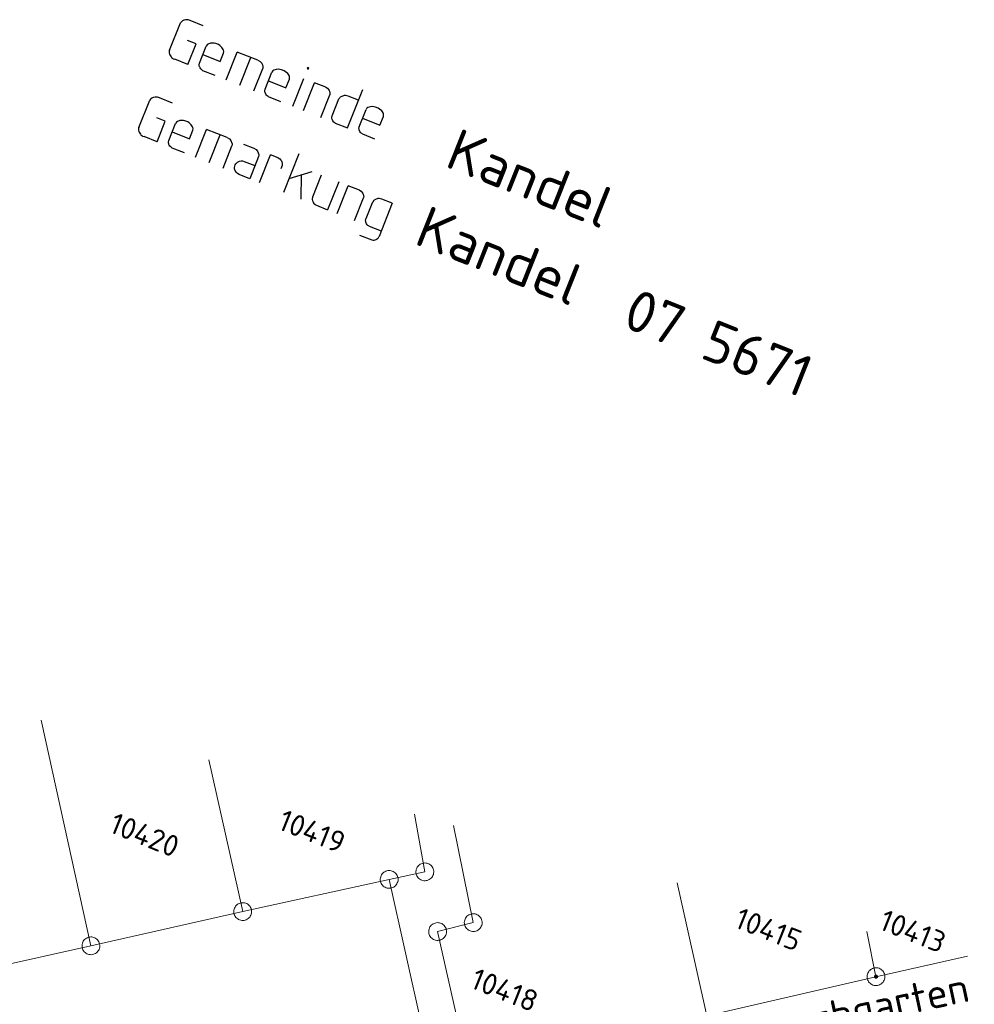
# Model space of a CAD drawing. Header units: metres. Extents: x 3425540 to 3446143, y 5432760 to 5444637.
# Tile 366 of 656: x 3441005 to 3441085, y 5438333 to 5438415. Entities that reach past the tile are written whole.
import ezdxf
from ezdxf.enums import TextEntityAlignment as Align

# ---------------------------------------------------------------- set-up
doc = ezdxf.new("R2010")
doc.units = ezdxf.units.M
for name, color, linetype, lineweight in [('B_Bestand', 9, 'Continuous', 18), ('B_Flurgrenzen', 9, 'Continuous', 18), ('B_Kilometrierung', 9, 'Continuous', 25), ('Bestand Kabeltröge', 9, 'Continuous', 18)]:
    doc.layers.add(name, color=color, linetype=linetype, lineweight=lineweight)
doc.styles.get("Standard").update_dxf_attribs({"font": 'isocpeur.ttf'})

msp = doc.modelspace()

# ---------------------------------------------------------------- linework, layer by layer
at = {"layer": 'B_Flurgrenzen'}
for p, q in [((3441010.593, 5438337.491), (3441006.409, 5438356.485)), ((3441023.359, 5438340.37), (3441020.516, 5438353.145)), ((3441038.682, 5438343.713), (3441037.818, 5438348.553)), ((3441042.754, 5438339.443), (3441041.083, 5438347.626)), ((3441035.686, 5438343.079), (3441023.359, 5438340.37)), ((3441035.686, 5438343.079), (3441038.682, 5438343.713)), ((3441039.85, 5438324.316), (3441035.686, 5438343.079)), ((3441062.409, 5438331.611), (3441059.92, 5438342.785)), ((3441023.359, 5438340.37), (3441010.593, 5438337.491)), ((3441039.758, 5438338.694), (3441042.754, 5438339.443)), ((3441042.19, 5438327.865), (3441039.758, 5438338.694)), ((3441076.638, 5438334.895), (3441075.876, 5438338.694)), ((3441010.593, 5438337.491), (3440992.044, 5438333.342)), ((3441076.638, 5438334.895), (3441084.344, 5438336.619)), ((3441062.409, 5438331.611), (3441076.638, 5438334.895))]:
    msp.add_line(p, q, dxfattribs=at)
for points in [[(3441039.414, 5438343.875), (3441039.388, 5438343.966), (3441039.352, 5438344.048), (3441039.303, 5438344.134), (3441039.244, 5438344.206), (3441039.176, 5438344.269), (3441039.102, 5438344.332), (3441039.024, 5438344.381), (3441038.938, 5438344.417), (3441038.847, 5438344.445), (3441038.754, 5438344.455), (3441038.662, 5438344.459), (3441038.568, 5438344.45), (3441038.475, 5438344.429), (3441038.386, 5438344.398), (3441038.304, 5438344.355), (3441038.224, 5438344.307), (3441038.154, 5438344.244), (3441038.09, 5438344.175), (3441038.041, 5438344.098), (3441037.999, 5438344.01), (3441037.964, 5438343.924), (3441037.942, 5438343.834), (3441037.933, 5438343.735), (3441037.935, 5438343.645), (3441037.949, 5438343.551), (3441037.976, 5438343.46), (3441038.012, 5438343.378), (3441038.061, 5438343.292), (3441038.119, 5438343.22), (3441038.188, 5438343.156), (3441038.262, 5438343.094), (3441038.339, 5438343.045), (3441038.426, 5438343.009), (3441038.517, 5438342.981), (3441038.61, 5438342.971), (3441038.701, 5438342.967), (3441038.796, 5438342.976), (3441038.888, 5438342.997), (3441038.978, 5438343.028), (3441039.059, 5438343.071), (3441039.14, 5438343.118), (3441039.21, 5438343.182), (3441039.274, 5438343.251), (3441039.323, 5438343.328), (3441039.364, 5438343.416), (3441039.4, 5438343.502), (3441039.422, 5438343.592), (3441039.431, 5438343.691), (3441039.429, 5438343.781), (3441039.414, 5438343.875)], [(3441036.418, 5438343.241), (3441036.392, 5438343.332), (3441036.356, 5438343.414), (3441036.307, 5438343.5), (3441036.248, 5438343.572), (3441036.18, 5438343.635), (3441036.106, 5438343.698), (3441036.028, 5438343.747), (3441035.942, 5438343.783), (3441035.851, 5438343.811), (3441035.758, 5438343.821), (3441035.666, 5438343.825), (3441035.572, 5438343.816), (3441035.479, 5438343.795), (3441035.39, 5438343.764), (3441035.308, 5438343.721), (3441035.228, 5438343.673), (3441035.158, 5438343.61), (3441035.094, 5438343.541), (3441035.045, 5438343.464), (3441035.003, 5438343.376), (3441034.968, 5438343.29), (3441034.946, 5438343.2), (3441034.937, 5438343.101), (3441034.939, 5438343.011), (3441034.953, 5438342.917), (3441034.98, 5438342.826), (3441035.016, 5438342.744), (3441035.065, 5438342.658), (3441035.123, 5438342.586), (3441035.192, 5438342.522), (3441035.266, 5438342.46), (3441035.343, 5438342.411), (3441035.43, 5438342.375), (3441035.521, 5438342.347), (3441035.614, 5438342.337), (3441035.705, 5438342.333), (3441035.8, 5438342.342), (3441035.892, 5438342.363), (3441035.982, 5438342.394), (3441036.063, 5438342.437), (3441036.144, 5438342.484), (3441036.214, 5438342.548), (3441036.278, 5438342.617), (3441036.327, 5438342.694), (3441036.368, 5438342.782), (3441036.404, 5438342.868), (3441036.426, 5438342.958), (3441036.435, 5438343.057), (3441036.433, 5438343.147), (3441036.418, 5438343.241)], [(3441024.091, 5438340.532), (3441024.065, 5438340.623), (3441024.029, 5438340.705), (3441023.98, 5438340.791), (3441023.921, 5438340.863), (3441023.853, 5438340.926), (3441023.779, 5438340.989), (3441023.701, 5438341.038), (3441023.615, 5438341.074), (3441023.524, 5438341.102), (3441023.431, 5438341.112), (3441023.339, 5438341.116), (3441023.245, 5438341.107), (3441023.152, 5438341.086), (3441023.063, 5438341.055), (3441022.981, 5438341.012), (3441022.901, 5438340.964), (3441022.831, 5438340.901), (3441022.767, 5438340.832), (3441022.718, 5438340.755), (3441022.676, 5438340.667), (3441022.641, 5438340.581), (3441022.619, 5438340.491), (3441022.61, 5438340.392), (3441022.612, 5438340.302), (3441022.626, 5438340.208), (3441022.653, 5438340.117), (3441022.689, 5438340.035), (3441022.738, 5438339.949), (3441022.796, 5438339.877), (3441022.865, 5438339.813), (3441022.939, 5438339.751), (3441023.016, 5438339.702), (3441023.103, 5438339.666), (3441023.194, 5438339.638), (3441023.287, 5438339.628), (3441023.378, 5438339.624), (3441023.473, 5438339.633), (3441023.565, 5438339.654), (3441023.655, 5438339.685), (3441023.736, 5438339.728), (3441023.817, 5438339.775), (3441023.887, 5438339.839), (3441023.951, 5438339.908), (3441024, 5438339.985), (3441024.041, 5438340.073), (3441024.077, 5438340.159), (3441024.099, 5438340.249), (3441024.108, 5438340.348), (3441024.106, 5438340.438), (3441024.091, 5438340.532)], [(3441043.486, 5438339.605), (3441043.46, 5438339.696), (3441043.424, 5438339.778), (3441043.375, 5438339.864), (3441043.316, 5438339.936), (3441043.248, 5438339.999), (3441043.174, 5438340.062), (3441043.096, 5438340.111), (3441043.01, 5438340.147), (3441042.919, 5438340.175), (3441042.826, 5438340.185), (3441042.734, 5438340.189), (3441042.64, 5438340.18), (3441042.547, 5438340.159), (3441042.458, 5438340.128), (3441042.376, 5438340.085), (3441042.296, 5438340.037), (3441042.226, 5438339.974), (3441042.162, 5438339.905), (3441042.113, 5438339.828), (3441042.071, 5438339.74), (3441042.036, 5438339.654), (3441042.014, 5438339.564), (3441042.005, 5438339.465), (3441042.007, 5438339.375), (3441042.021, 5438339.281), (3441042.048, 5438339.19), (3441042.084, 5438339.108), (3441042.133, 5438339.022), (3441042.191, 5438338.95), (3441042.26, 5438338.886), (3441042.334, 5438338.824), (3441042.411, 5438338.775), (3441042.498, 5438338.739), (3441042.589, 5438338.711), (3441042.682, 5438338.701), (3441042.773, 5438338.697), (3441042.868, 5438338.706), (3441042.96, 5438338.727), (3441043.05, 5438338.758), (3441043.131, 5438338.801), (3441043.212, 5438338.848), (3441043.282, 5438338.912), (3441043.346, 5438338.981), (3441043.395, 5438339.058), (3441043.436, 5438339.146), (3441043.472, 5438339.232), (3441043.494, 5438339.322), (3441043.503, 5438339.421), (3441043.501, 5438339.511), (3441043.486, 5438339.605)], [(3441040.49, 5438338.856), (3441040.464, 5438338.947), (3441040.428, 5438339.029), (3441040.379, 5438339.115), (3441040.32, 5438339.187), (3441040.252, 5438339.25), (3441040.178, 5438339.313), (3441040.1, 5438339.362), (3441040.014, 5438339.398), (3441039.923, 5438339.426), (3441039.83, 5438339.436), (3441039.738, 5438339.44), (3441039.644, 5438339.431), (3441039.551, 5438339.41), (3441039.462, 5438339.379), (3441039.38, 5438339.336), (3441039.3, 5438339.288), (3441039.23, 5438339.225), (3441039.166, 5438339.156), (3441039.117, 5438339.079), (3441039.075, 5438338.991), (3441039.04, 5438338.905), (3441039.018, 5438338.815), (3441039.009, 5438338.716), (3441039.011, 5438338.626), (3441039.025, 5438338.532), (3441039.052, 5438338.441), (3441039.088, 5438338.359), (3441039.137, 5438338.273), (3441039.195, 5438338.201), (3441039.264, 5438338.137), (3441039.338, 5438338.075), (3441039.415, 5438338.026), (3441039.502, 5438337.99), (3441039.593, 5438337.962), (3441039.686, 5438337.952), (3441039.777, 5438337.948), (3441039.872, 5438337.957), (3441039.964, 5438337.978), (3441040.054, 5438338.009), (3441040.135, 5438338.052), (3441040.216, 5438338.099), (3441040.286, 5438338.163), (3441040.35, 5438338.232), (3441040.399, 5438338.309), (3441040.44, 5438338.397), (3441040.476, 5438338.483), (3441040.498, 5438338.573), (3441040.507, 5438338.672), (3441040.505, 5438338.762), (3441040.49, 5438338.856)], [(3441011.325, 5438337.653), (3441011.299, 5438337.744), (3441011.263, 5438337.826), (3441011.214, 5438337.912), (3441011.155, 5438337.984), (3441011.087, 5438338.047), (3441011.013, 5438338.11), (3441010.935, 5438338.159), (3441010.849, 5438338.195), (3441010.758, 5438338.223), (3441010.665, 5438338.233), (3441010.573, 5438338.237), (3441010.479, 5438338.228), (3441010.386, 5438338.207), (3441010.297, 5438338.176), (3441010.215, 5438338.133), (3441010.135, 5438338.085), (3441010.065, 5438338.022), (3441010.001, 5438337.953), (3441009.952, 5438337.876), (3441009.91, 5438337.788), (3441009.875, 5438337.702), (3441009.853, 5438337.612), (3441009.844, 5438337.513), (3441009.846, 5438337.423), (3441009.86, 5438337.329), (3441009.887, 5438337.238), (3441009.923, 5438337.156), (3441009.972, 5438337.07), (3441010.03, 5438336.998), (3441010.099, 5438336.934), (3441010.173, 5438336.872), (3441010.25, 5438336.823), (3441010.337, 5438336.787), (3441010.428, 5438336.759), (3441010.521, 5438336.749), (3441010.612, 5438336.745), (3441010.707, 5438336.754), (3441010.799, 5438336.775), (3441010.889, 5438336.806), (3441010.97, 5438336.849), (3441011.051, 5438336.896), (3441011.121, 5438336.96), (3441011.185, 5438337.029), (3441011.234, 5438337.106), (3441011.275, 5438337.194), (3441011.311, 5438337.28), (3441011.333, 5438337.37), (3441011.342, 5438337.469), (3441011.34, 5438337.559), (3441011.325, 5438337.653)], [(3441077.37, 5438335.057), (3441077.344, 5438335.148), (3441077.308, 5438335.23), (3441077.259, 5438335.316), (3441077.2, 5438335.388), (3441077.132, 5438335.451), (3441077.058, 5438335.514), (3441076.98, 5438335.563), (3441076.894, 5438335.599), (3441076.803, 5438335.627), (3441076.71, 5438335.637), (3441076.618, 5438335.641), (3441076.524, 5438335.632), (3441076.431, 5438335.611), (3441076.342, 5438335.58), (3441076.26, 5438335.537), (3441076.18, 5438335.489), (3441076.11, 5438335.426), (3441076.046, 5438335.357), (3441075.997, 5438335.28), (3441075.955, 5438335.192), (3441075.92, 5438335.106), (3441075.898, 5438335.016), (3441075.889, 5438334.917), (3441075.891, 5438334.827), (3441075.905, 5438334.733), (3441075.932, 5438334.642), (3441075.968, 5438334.56), (3441076.017, 5438334.474), (3441076.075, 5438334.402), (3441076.144, 5438334.338), (3441076.218, 5438334.276), (3441076.295, 5438334.227), (3441076.382, 5438334.191), (3441076.473, 5438334.163), (3441076.566, 5438334.153), (3441076.657, 5438334.149), (3441076.752, 5438334.158), (3441076.844, 5438334.179), (3441076.934, 5438334.21), (3441077.015, 5438334.253), (3441077.096, 5438334.3), (3441077.166, 5438334.364), (3441077.23, 5438334.433), (3441077.279, 5438334.51), (3441077.32, 5438334.598), (3441077.356, 5438334.684), (3441077.378, 5438334.774), (3441077.387, 5438334.873), (3441077.385, 5438334.963), (3441077.37, 5438335.057)], [(3441076.76, 5438334.922), (3441076.756, 5438334.937), (3441076.75, 5438334.952), (3441076.742, 5438334.965), (3441076.732, 5438334.977), (3441076.721, 5438334.989), (3441076.709, 5438334.998), (3441076.695, 5438335.006), (3441076.681, 5438335.012), (3441076.666, 5438335.017), (3441076.65, 5438335.02), (3441076.635, 5438335.02), (3441076.619, 5438335.019), (3441076.604, 5438335.015), (3441076.589, 5438335.01), (3441076.575, 5438335.003), (3441076.562, 5438334.994), (3441076.55, 5438334.983), (3441076.54, 5438334.972), (3441076.53, 5438334.959), (3441076.523, 5438334.945), (3441076.519, 5438334.93), (3441076.515, 5438334.915), (3441076.513, 5438334.9), (3441076.514, 5438334.884), (3441076.516, 5438334.868), (3441076.52, 5438334.853), (3441076.527, 5438334.838), (3441076.535, 5438334.825), (3441076.544, 5438334.813), (3441076.555, 5438334.801), (3441076.567, 5438334.792), (3441076.581, 5438334.784), (3441076.595, 5438334.778), (3441076.611, 5438334.773), (3441076.626, 5438334.77), (3441076.642, 5438334.77), (3441076.657, 5438334.771), (3441076.673, 5438334.775), (3441076.688, 5438334.78), (3441076.701, 5438334.787), (3441076.714, 5438334.796), (3441076.726, 5438334.807), (3441076.737, 5438334.818), (3441076.746, 5438334.831), (3441076.753, 5438334.845), (3441076.758, 5438334.86), (3441076.762, 5438334.875), (3441076.763, 5438334.89), (3441076.763, 5438334.906), (3441076.76, 5438334.922)], [(3441076.736, 5438334.917), (3441076.732, 5438334.93), (3441076.726, 5438334.943), (3441076.719, 5438334.954), (3441076.71, 5438334.965), (3441076.699, 5438334.975), (3441076.675, 5438334.989), (3441076.662, 5438334.993), (3441076.648, 5438334.995), (3441076.634, 5438334.995), (3441076.62, 5438334.994), (3441076.606, 5438334.99), (3441076.593, 5438334.985), (3441076.581, 5438334.978), (3441076.57, 5438334.969), (3441076.561, 5438334.959), (3441076.553, 5438334.948), (3441076.546, 5438334.935), (3441076.541, 5438334.922), (3441076.538, 5438334.908), (3441076.538, 5438334.894), (3441076.539, 5438334.88), (3441076.542, 5438334.867), (3441076.546, 5438334.854), (3441076.553, 5438334.841), (3441076.562, 5438334.83), (3441076.571, 5438334.82), (3441076.583, 5438334.811), (3441076.595, 5438334.805), (3441076.608, 5438334.8), (3441076.622, 5438334.796), (3441076.635, 5438334.795), (3441076.649, 5438334.796), (3441076.664, 5438334.798), (3441076.677, 5438334.803), (3441076.689, 5438334.809), (3441076.701, 5438334.816), (3441076.711, 5438334.825), (3441076.72, 5438334.836), (3441076.727, 5438334.848), (3441076.733, 5438334.862), (3441076.736, 5438334.875), (3441076.738, 5438334.889), (3441076.738, 5438334.903), (3441076.736, 5438334.917)], [(3441076.712, 5438334.911), (3441076.709, 5438334.923), (3441076.703, 5438334.934), (3441076.696, 5438334.944), (3441076.688, 5438334.952), (3441076.677, 5438334.96), (3441076.667, 5438334.965), (3441076.655, 5438334.969), (3441076.643, 5438334.971), (3441076.631, 5438334.97), (3441076.619, 5438334.968), (3441076.608, 5438334.964), (3441076.597, 5438334.958), (3441076.587, 5438334.951), (3441076.578, 5438334.942), (3441076.572, 5438334.932), (3441076.567, 5438334.921), (3441076.564, 5438334.909), (3441076.562, 5438334.896), (3441076.563, 5438334.884), (3441076.565, 5438334.873), (3441076.57, 5438334.862), (3441076.576, 5438334.851), (3441076.584, 5438334.842), (3441076.593, 5438334.834), (3441076.604, 5438334.827), (3441076.615, 5438334.822), (3441076.627, 5438334.82), (3441076.652, 5438334.82), (3441076.663, 5438334.824), (3441076.674, 5438334.828), (3441076.685, 5438334.835), (3441076.694, 5438334.844), (3441076.701, 5438334.852), (3441076.707, 5438334.864), (3441076.711, 5438334.875), (3441076.713, 5438334.887), (3441076.714, 5438334.9), (3441076.712, 5438334.911)], [(3441076.688, 5438334.906), (3441076.685, 5438334.915), (3441076.68, 5438334.924), (3441076.673, 5438334.932), (3441076.666, 5438334.938), (3441076.657, 5438334.942), (3441076.647, 5438334.945), (3441076.637, 5438334.946), (3441076.627, 5438334.945), (3441076.618, 5438334.942), (3441076.609, 5438334.937), (3441076.601, 5438334.93), (3441076.595, 5438334.923), (3441076.591, 5438334.914), (3441076.588, 5438334.904), (3441076.587, 5438334.894), (3441076.588, 5438334.884), (3441076.591, 5438334.875), (3441076.596, 5438334.866), (3441076.603, 5438334.858), (3441076.61, 5438334.852), (3441076.619, 5438334.848), (3441076.629, 5438334.845), (3441076.639, 5438334.844), (3441076.649, 5438334.845), (3441076.659, 5438334.848), (3441076.668, 5438334.853), (3441076.675, 5438334.86), (3441076.682, 5438334.867), (3441076.686, 5438334.876), (3441076.689, 5438334.886), (3441076.689, 5438334.896), (3441076.688, 5438334.906)], [(3441076.664, 5438334.901), (3441076.662, 5438334.907), (3441076.657, 5438334.913), (3441076.651, 5438334.918), (3441076.645, 5438334.921), (3441076.63, 5438334.921), (3441076.624, 5438334.917), (3441076.618, 5438334.913), (3441076.614, 5438334.907), (3441076.612, 5438334.9), (3441076.611, 5438334.893), (3441076.613, 5438334.885), (3441076.616, 5438334.879), (3441076.622, 5438334.874), (3441076.627, 5438334.87), (3441076.635, 5438334.869), (3441076.642, 5438334.869), (3441076.648, 5438334.871), (3441076.655, 5438334.874), (3441076.66, 5438334.88), (3441076.663, 5438334.886), (3441076.665, 5438334.894), (3441076.664, 5438334.901)]]:
    msp.add_lwpolyline(points, dxfattribs=at)
at = {"layer": 'B_Kilometrierung'}
for p, q in [((3441017.209, 5438412.835), (3441018.125, 5438415.139)), ((3441020.039, 5438414.882), (3441018.938, 5438415.32)), ((3441019.438, 5438413.371), (3441018.721, 5438413.657)), ((3441018.746, 5438411.631), (3441019.438, 5438413.371)), ((3441019.725, 5438411.745), (3441020.296, 5438413.179)), ((3441021.971, 5438410.348), (3441022.898, 5438412.677)), ((3441024.639, 5438411.985), (3441022.898, 5438412.677)), ((3441018.746, 5438411.631), (3441017.645, 5438412.068)), ((3441023.124, 5438409.889), (3441024.05, 5438412.219)), ((3441019.987, 5438411.137), (3441021.011, 5438410.729)), ((3441024.301, 5438409.421), (3441025.044, 5438411.29)), ((3441025.255, 5438409.546), (3441025.825, 5438410.979)), ((3441027.578, 5438408.118), (3441028.505, 5438410.447)), ((3441028.474, 5438407.761), (3441029.401, 5438410.091)), ((3441030.348, 5438409.714), (3441029.401, 5438410.091)), ((3441032.173, 5438406.29), (3441033.466, 5438409.541)), ((3441014.622, 5438406.331), (3441015.538, 5438408.635)), ((3441017.452, 5438408.378), (3441016.351, 5438408.816)), ((3441025.517, 5438408.937), (3441026.541, 5438408.53)), ((3441029.933, 5438407.181), (3441030.687, 5438409.075)), ((3441030.887, 5438407.305), (3441031.457, 5438408.739)), ((3441033.1, 5438408.619), (3441032.229, 5438408.966)), ((3441033.166, 5438406.399), (3441033.736, 5438407.833)), ((3441016.851, 5438406.867), (3441016.134, 5438407.153)), ((3441016.159, 5438405.127), (3441016.851, 5438406.867)), ((3441017.138, 5438405.241), (3441017.709, 5438406.675)), ((3441019.384, 5438403.844), (3441020.311, 5438406.173)), ((3441022.052, 5438405.481), (3441020.311, 5438406.173)), ((3441031.149, 5438406.697), (3441032.173, 5438406.29)), ((3441016.159, 5438405.127), (3441015.058, 5438405.564)), ((3441020.537, 5438403.385), (3441021.463, 5438405.715)), ((3441033.428, 5438405.791), (3441034.452, 5438405.384)), ((3441017.4, 5438404.633), (3441018.424, 5438404.225)), ((3441021.714, 5438402.917), (3441022.457, 5438404.786)), ((3441024.773, 5438401.7), (3441025.7, 5438404.03)), ((3441026.34, 5438403.775), (3441025.7, 5438404.03)), ((3441026.809, 5438400.891), (3441028.102, 5438404.142)), ((3441026.679, 5438403.136), (3441026.567, 5438402.855)), ((3441027.267, 5438402.043), (3441029.194, 5438402.64)), ((3441028.268, 5438400.31), (3441028.315, 5438402.367)), ((3441029.975, 5438402.329), (3441029.232, 5438400.46)), ((3441031.435, 5438401.749), (3441030.508, 5438399.419)), ((3441031.314, 5438399.099), (3441032.241, 5438401.428)), ((3441033.188, 5438401.051), (3441032.241, 5438401.428)), ((3441032.774, 5438398.518), (3441033.527, 5438400.413)), ((3441035.94, 5438399.957), (3441035.07, 5438400.303)), ((3441029.561, 5438399.796), (3441030.508, 5438399.419)), ((3441033.738, 5438398.668), (3441034.298, 5438400.076)), ((3441035.94, 5438399.957), (3441034.83, 5438397.166)), ((3441033.99, 5438398.034), (3441035.014, 5438397.627)), ((3441033.188, 5438397.286), (3441034.212, 5438396.879))]:
    msp.add_line(p, q, dxfattribs=at)
for points in [[(3441018.938, 5438415.32), (3441018.785, 5438415.381), (3441018.672, 5438415.396), (3441018.585, 5438415.401), (3441018.452, 5438415.365), (3441018.416, 5438415.349), (3441018.309, 5438415.303), (3441018.227, 5438415.247), (3441018.181, 5438415.206), (3441018.125, 5438415.139)], [(3441021.755, 5438412.598), (3441021.78, 5438412.736), (3441021.759, 5438412.834), (3441021.729, 5438412.905), (3441021.616, 5438413.069), (3441021.441, 5438413.227), (3441021.324, 5438413.303), (3441021.093, 5438413.395), (3441020.955, 5438413.42), (3441020.843, 5438413.436), (3441020.658, 5438413.42), (3441020.454, 5438413.353), (3441020.372, 5438413.296), (3441020.296, 5438413.179)], [(3441017.209, 5438412.835), (3441017.178, 5438412.758), (3441017.173, 5438412.671), (3441017.178, 5438412.61), (3441017.199, 5438412.513), (3441017.23, 5438412.441), (3441017.286, 5438412.359), (3441017.343, 5438412.278), (3441017.384, 5438412.232), (3441017.45, 5438412.175), (3441017.517, 5438412.119), (3441017.645, 5438412.068)], [(3441020.01, 5438412.462), (3441021.47, 5438411.881), (3441021.755, 5438412.598)], [(3441024.639, 5438411.985), (3441024.834, 5438411.878), (3441024.957, 5438411.74), (3441024.987, 5438411.668), (3441025.018, 5438411.597), (3441025.054, 5438411.464), (3441025.06, 5438411.402), (3441025.044, 5438411.29)], [(3441019.987, 5438411.137), (3441019.895, 5438411.203), (3441019.829, 5438411.259), (3441019.772, 5438411.341), (3441019.741, 5438411.413), (3441019.726, 5438411.448), (3441019.705, 5438411.545), (3441019.7, 5438411.607), (3441019.725, 5438411.745), (3441019.736, 5438411.771)], [(3441027.285, 5438410.399), (3441027.31, 5438410.537), (3441027.289, 5438410.634), (3441027.258, 5438410.706), (3441027.145, 5438410.869), (3441026.971, 5438411.028), (3441026.853, 5438411.104), (3441026.623, 5438411.196), (3441026.485, 5438411.221), (3441026.372, 5438411.236), (3441026.188, 5438411.22), (3441025.984, 5438411.154), (3441025.902, 5438411.097), (3441025.825, 5438410.979)], [(3441028.846, 5438411.379), (3441028.81, 5438411.364), (3441028.789, 5438411.312), (3441028.805, 5438411.277), (3441028.856, 5438411.256), (3441028.892, 5438411.272), (3441028.912, 5438411.323), (3441028.897, 5438411.359), (3441028.846, 5438411.379)], [(3441025.54, 5438410.262), (3441026.999, 5438409.682), (3441027.285, 5438410.399)], [(3441025.517, 5438408.937), (3441025.425, 5438409.004), (3441025.358, 5438409.06), (3441025.302, 5438409.142), (3441025.271, 5438409.213), (3441025.256, 5438409.249), (3441025.235, 5438409.346), (3441025.23, 5438409.407), (3441025.255, 5438409.546), (3441025.265, 5438409.571)], [(3441030.348, 5438409.714), (3441030.491, 5438409.627), (3441030.573, 5438409.535), (3441030.63, 5438409.454), (3441030.661, 5438409.382), (3441030.697, 5438409.249), (3441030.702, 5438409.188), (3441030.687, 5438409.075)], [(3441016.351, 5438408.816), (3441016.198, 5438408.877), (3441016.085, 5438408.892), (3441015.998, 5438408.897), (3441015.865, 5438408.861), (3441015.829, 5438408.845), (3441015.722, 5438408.799), (3441015.64, 5438408.743), (3441015.594, 5438408.702), (3441015.538, 5438408.635)], [(3441032.229, 5438408.966), (3441032.014, 5438409.022), (3441031.892, 5438409.011), (3441031.83, 5438409.006), (3441031.759, 5438408.975), (3441031.687, 5438408.944), (3441031.57, 5438408.872), (3441031.524, 5438408.831), (3441031.457, 5438408.739)], [(3441035.195, 5438407.252), (3441035.22, 5438407.391), (3441035.2, 5438407.488), (3441035.169, 5438407.559), (3441035.056, 5438407.723), (3441034.882, 5438407.881), (3441034.764, 5438407.958), (3441034.534, 5438408.049), (3441034.395, 5438408.075), (3441034.283, 5438408.09), (3441034.099, 5438408.074), (3441033.894, 5438408.007), (3441033.812, 5438407.951), (3441033.736, 5438407.833)], [(3441019.168, 5438406.094), (3441019.193, 5438406.232), (3441019.172, 5438406.33), (3441019.142, 5438406.401), (3441019.029, 5438406.565), (3441018.854, 5438406.723), (3441018.737, 5438406.799), (3441018.506, 5438406.891), (3441018.368, 5438406.916), (3441018.256, 5438406.932), (3441018.071, 5438406.916), (3441017.867, 5438406.849), (3441017.785, 5438406.792), (3441017.709, 5438406.675)], [(3441031.149, 5438406.697), (3441031.057, 5438406.763), (3441030.99, 5438406.82), (3441030.934, 5438406.901), (3441030.903, 5438406.973), (3441030.888, 5438407.009), (3441030.867, 5438407.106), (3441030.862, 5438407.167), (3441030.887, 5438407.305), (3441030.897, 5438407.331)], [(3441033.451, 5438407.116), (3441034.91, 5438406.536), (3441035.195, 5438407.252)], [(3441014.622, 5438406.331), (3441014.591, 5438406.254), (3441014.586, 5438406.167), (3441014.591, 5438406.106), (3441014.612, 5438406.009), (3441014.643, 5438405.937), (3441014.699, 5438405.855), (3441014.756, 5438405.774), (3441014.797, 5438405.728), (3441014.863, 5438405.671), (3441014.93, 5438405.615), (3441015.058, 5438405.564)], [(3441017.423, 5438405.958), (3441018.883, 5438405.377), (3441019.168, 5438406.094)], [(3441033.428, 5438405.791), (3441033.335, 5438405.857), (3441033.269, 5438405.913), (3441033.212, 5438405.995), (3441033.182, 5438406.067), (3441033.166, 5438406.102), (3441033.146, 5438406.2), (3441033.14, 5438406.261), (3441033.166, 5438406.399), (3441033.176, 5438406.425)], [(3441017.4, 5438404.633), (3441017.308, 5438404.699), (3441017.242, 5438404.755), (3441017.185, 5438404.837), (3441017.154, 5438404.909), (3441017.139, 5438404.944), (3441017.118, 5438405.041), (3441017.113, 5438405.103), (3441017.138, 5438405.241), (3441017.149, 5438405.267)], [(3441022.052, 5438405.481), (3441022.247, 5438405.374), (3441022.37, 5438405.236), (3441022.4, 5438405.164), (3441022.431, 5438405.093), (3441022.467, 5438404.96), (3441022.473, 5438404.898), (3441022.457, 5438404.786)], [(3441023.422, 5438404.936), (3441024.292, 5438404.59), (3441024.487, 5438404.483), (3441024.61, 5438404.345), (3441024.671, 5438404.202), (3441024.707, 5438404.069), (3441024.713, 5438404.007), (3441024.698, 5438403.895), (3441023.954, 5438402.026), (3441023.058, 5438402.382), (3441022.915, 5438402.469), (3441022.807, 5438402.571), (3441022.751, 5438402.653), (3441022.735, 5438402.689), (3441022.684, 5438402.857), (3441022.673, 5438402.98), (3441022.688, 5438403.093), (3441022.729, 5438403.195), (3441022.795, 5438403.287), (3441022.933, 5438403.41), (3441023.087, 5438403.498), (3441023.245, 5438403.524), (3441023.332, 5438403.519), (3441023.496, 5438403.483), (3441024.392, 5438403.127)], [(3441026.34, 5438403.775), (3441026.483, 5438403.689), (3441026.565, 5438403.597), (3441026.622, 5438403.515), (3441026.653, 5438403.443), (3441026.689, 5438403.31), (3441026.694, 5438403.249), (3441026.679, 5438403.136)], [(3441033.188, 5438401.051), (3441033.332, 5438400.965), (3441033.414, 5438400.873), (3441033.47, 5438400.791), (3441033.501, 5438400.719), (3441033.537, 5438400.587), (3441033.542, 5438400.525), (3441033.527, 5438400.413)], [(3441029.232, 5438400.46), (3441029.207, 5438400.322), (3441029.212, 5438400.261), (3441029.233, 5438400.164), (3441029.248, 5438400.128), (3441029.294, 5438400.021), (3441029.351, 5438399.939), (3441029.417, 5438399.883), (3441029.484, 5438399.827), (3441029.561, 5438399.796)], [(3441035.07, 5438400.303), (3441034.855, 5438400.359), (3441034.732, 5438400.348), (3441034.671, 5438400.343), (3441034.599, 5438400.312), (3441034.528, 5438400.281), (3441034.41, 5438400.21), (3441034.364, 5438400.169), (3441034.298, 5438400.076)], [(3441033.99, 5438398.034), (3441033.897, 5438398.101), (3441033.831, 5438398.157), (3441033.774, 5438398.239), (3441033.743, 5438398.31), (3441033.728, 5438398.346), (3441033.707, 5438398.443), (3441033.702, 5438398.505), (3441033.727, 5438398.643), (3441033.738, 5438398.668)], [(3441034.212, 5438396.879), (3441034.324, 5438396.864), (3441034.411, 5438396.859), (3441034.509, 5438396.879), (3441034.58, 5438396.91), (3441034.616, 5438396.925), (3441034.698, 5438396.982), (3441034.744, 5438397.023), (3441034.82, 5438397.141), (3441034.83, 5438397.166)]]:
    msp.add_lwpolyline(points, dxfattribs=at)
at = {"layer": 'Bestand Kabeltröge', "linetype": 'Continuous'}
for centre, radius, start, end in [((3441179.607, 5438836.753), 587.511, 234.281942, 256.106152), ((3441179.503, 5438836.276), 587.522, 234.266512, 256.106052)]:
    msp.add_arc(centre, radius, start, end, dxfattribs=at)

# ---------------------------------------------------------------- texts
at = {"layer": 'B_Bestand'}
msp.add_text('Im Kirschgarten', height=2.5, rotation=12.0879, dxfattribs=at).set_placement((3441072.667, 5438331.181), align=Align.MIDDLE)
at = {"layer": 'B_Flurgrenzen'}
for s, p in [('10420', (3441015.111, 5438346.824)), ('10419', (3441029.205, 5438347.125)), ('10415', (3441067.594, 5438338.875)), ('10413', (3441079.739, 5438338.724)), ('10418', (3441045.401, 5438333.775))]:
    msp.add_text(s, height=1.8, rotation=338.30992, dxfattribs=at).set_placement(p, align=Align.MIDDLE)
at = {"layer": 'B_Kilometrierung'}
for s, p in [('Kandel', (3441040.236, 5438403.084)), ('Kandel  07 5671', (3441037.649, 5438396.58))]:
    msp.add_text(s, height=3.499, rotation=338.30992, dxfattribs=at).set_placement(p)

doc.saveas('drawing.dxf')
